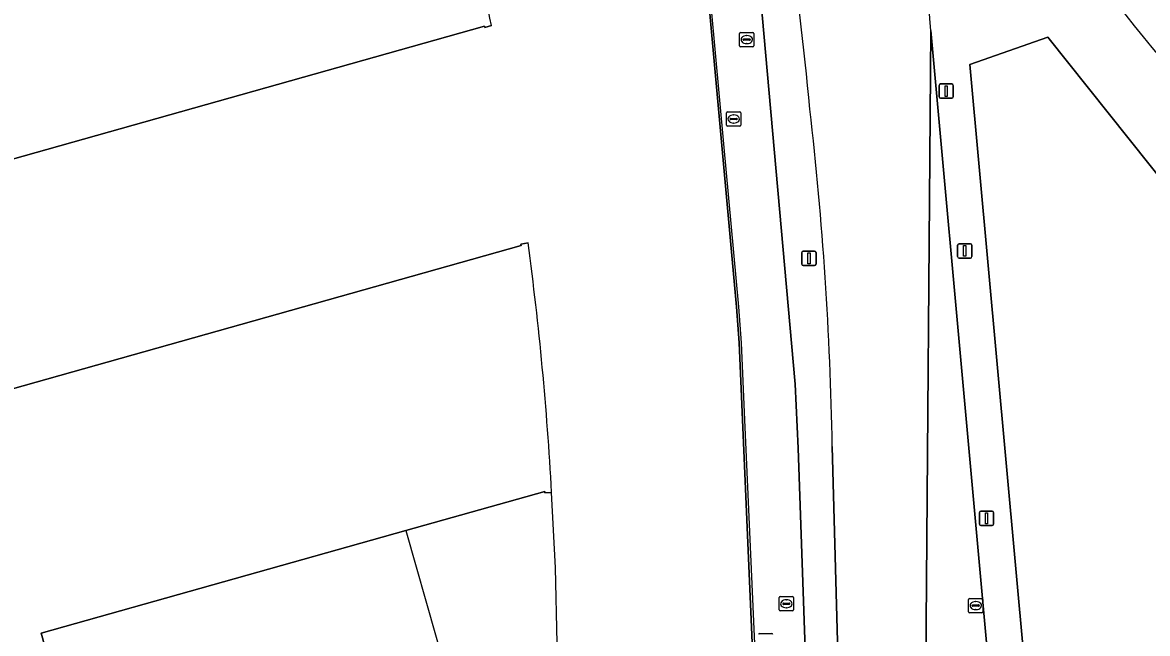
# Model space of a CAD drawing. Extents: x 155018 to 156648, y 383979 to 385733.
# Drawn here: x 156173.4 to 156251.8, y 384585.1 to 384627.6 of the extents above; entities that cross this region are included whole.
import ezdxf

# ---------------------------------------------------------------- set-up
doc = ezdxf.new("R2010")
doc.units = 0
for name, color, linetype in [('IMGEO_Berm_groen', 7, 'Continuous'), ('IMGEO_Erf', 7, 'Continuous'), ('IMGEO_Gemengd_bos', 7, 'Continuous'), ('IMGEO_Lichtmast', 7, 'Continuous'), ('IMGEO_Lijnafwatering', 7, 'Continuous'), ('IMGEO_Pand', 7, 'Continuous'), ('IMGEO_Pand_overbouw', 7, 'Continuous'), ('IMGEO_Parkeervlak_gesloten', 7, 'Continuous'), ('IMGEO_Rijbaan_lokaal_gesloten', 7, 'Continuous'), ('IMGEO_Rijbaan_regionaal_gesloten', 7, 'Continuous'), ('IMGEO_Rioolput', 7, 'Continuous'), ('IMGEO_Verkeersbordpaal', 7, 'Continuous')]:
    doc.layers.add(name, color=color, linetype=linetype)

msp = doc.modelspace()

# ---------------------------------------------------------------- linework, layer by layer
at = {"layer": 'IMGEO_Berm_groen'}
for points in [[(156222.545, 384648.014), (156222.871, 384646.034), (156224.321, 384634.974), (156227.215, 384602.454), (156227.424, 384597.985), (156227.989, 384581.973), (156230.25, 384581.95), (156229.806, 384598.107)], [(156236.677, 384627.09), (156247.016, 384513.485), (156247.276, 384509.833), (156247.885, 384500), (156248.247, 384493.028)], [(156251.431, 384480.428), (156250.1, 384505.281), (156249.508, 384513.685), (156239.401, 384624.711), (156244.827, 384626.622), (156253.316, 384615.96)]]:
    msp.add_lwpolyline(points, dxfattribs=at)
for centre, radius, start, end in [((156363.849, 384717.537), 144.539, 206.26121, 230.89268), ((156138.559, 384620.486), 98.34, 3.85079, 19.1183), ((155975.947, 384597.48), 253.46, 5.46045, 11.4419), ((155985.002, 384593.762), 244.843, 1.01675, 6.52819)]:
    msp.add_arc(centre, radius, start, end, dxfattribs=at)
at = {"layer": 'IMGEO_Erf'}
for points in [[(156224.659, 384578.226), (156224.561, 384580.698), (156224.398, 384580.684), (156223.317, 384605.323), (156223.13, 384607.837), (156220.651, 384635.185)], [(156206.074, 384627.431), (156205.61, 384627.301), (156205.583, 384627.397), (156162.465, 384615.253), (156166.653, 384600.428), (156208.133, 384612.109), (156208.115, 384612.208), (156208.618, 384612.297)], [(156210.256, 384594.904), (156209.784, 384594.876), (156209.778, 384594.976), (156200.106, 384592.249), (156174.69, 384585.091), (156176.304, 384579.396), (156177.308, 384575.852), (156178.913, 384570.191), (156204.321, 384577.383), (156210.109, 384579.052), (156210.112, 384579.152), (156210.593, 384579.14)]]:
    msp.add_lwpolyline(points, dxfattribs=at)
for centre, radius, start, end in [((155993.454, 384584.324), 216.945, 11.46102, 16.00936), ((155990.967, 384583.026), 219.611, 3.10048, 7.65954)]:
    msp.add_arc(centre, radius, start, end, dxfattribs=at)
at = {"layer": 'IMGEO_Gemengd_bos'}
msp.add_lwpolyline([(156253.316, 384615.96), (156244.827, 384626.622), (156239.401, 384624.711), (156249.508, 384513.685), (156250.1, 384505.281), (156251.431, 384480.428), (156252.487, 384453.732)], dxfattribs=at)
at = {"layer": 'IMGEO_Lichtmast'}
for p, q in [((156237.253, 384622.463), (156237.253, 384623.263)), ((156237.253, 384623.263), (156237.253, 384622.463)), ((156237.353, 384623.363), (156238.143, 384623.363)), ((156238.143, 384623.363), (156237.353, 384623.363)), ((156238.243, 384623.263), (156238.243, 384622.463)), ((156238.243, 384622.463), (156238.243, 384623.263)), ((156238.143, 384622.363), (156237.353, 384622.363)), ((156237.353, 384622.363), (156238.143, 384622.363)), ((156240.062, 384592.698), (156240.062, 384593.498)), ((156240.062, 384593.498), (156240.062, 384592.698)), ((156240.162, 384593.598), (156240.952, 384593.598)), ((156240.952, 384593.598), (156240.162, 384593.598)), ((156241.052, 384593.498), (156241.052, 384592.698)), ((156241.052, 384592.698), (156241.052, 384593.498)), ((156240.952, 384592.598), (156240.162, 384592.598)), ((156240.162, 384592.598), (156240.952, 384592.598))]:
    msp.add_line(p, q, dxfattribs=at)
for points in [[(156237.673, 384623.238), (156237.823, 384623.238), (156237.823, 384622.488), (156237.673, 384622.488), (156237.673, 384623.238)], [(156240.482, 384593.473), (156240.632, 384593.473), (156240.632, 384592.723), (156240.482, 384592.723), (156240.482, 384593.473)]]:
    msp.add_lwpolyline(points, dxfattribs=at)
for centre, start, end in [((156237.353, 384623.263), 90, 180), ((156237.353, 384623.263), 90, 180), ((156238.143, 384623.263), 0, 90), ((156238.143, 384623.263), 360, 90), ((156237.353, 384622.463), 180, 270), ((156237.353, 384622.463), 180, 270), ((156238.143, 384622.463), 270, 0), ((156238.143, 384622.463), 270, 0), ((156240.162, 384593.498), 90, 180), ((156240.162, 384593.498), 90, 180), ((156240.952, 384593.498), 0, 90), ((156240.952, 384593.498), 360, 90), ((156240.162, 384592.698), 180, 270), ((156240.162, 384592.698), 180, 270), ((156240.952, 384592.698), 270, 0), ((156240.952, 384592.698), 270, 0)]:
    msp.add_arc(centre, 0.1, start, end, dxfattribs=at)
at = {"layer": 'IMGEO_Lijnafwatering'}
for points in [[(156220.415, 384638.378), (156220.561, 384637.317), (156220.682, 384636.253), (156220.777, 384635.186), (156222.235, 384619.183)], [(156222.235, 384619.183), (156223.269, 384607.841), (156223.469, 384605.325), (156223.707, 384599.961)], [(156223.707, 384599.961), (156224.561, 384580.698)]]:
    msp.add_lwpolyline(points, dxfattribs=at)
at = {"layer": 'IMGEO_Pand'}
for points in [[(156208.618, 384612.297), (156208.115, 384612.208), (156208.133, 384612.109), (156166.653, 384600.428), (156162.465, 384615.253), (156205.583, 384627.397), (156205.61, 384627.301), (156206.074, 384627.431)], [(156210.593, 384579.14), (156210.112, 384579.152), (156210.109, 384579.052), (156204.321, 384577.383), (156178.913, 384570.191), (156177.308, 384575.852), (156176.304, 384579.396), (156174.69, 384585.091), (156200.106, 384592.249), (156209.778, 384594.976), (156209.784, 384594.876), (156210.256, 384594.904)]]:
    msp.add_lwpolyline(points, dxfattribs=at)
for centre, radius, start, end in [((155993.454, 384584.324), 216.945, 11.46102, 16.00936), ((155990.967, 384583.026), 219.611, 3.10048, 7.65954)]:
    msp.add_arc(centre, radius, start, end, dxfattribs=at)
at = {"layer": 'IMGEO_Pand_overbouw'}
msp.add_lwpolyline([(156200.106, 384592.249), (156204.321, 384577.383), (156210.109, 384579.052), (156210.112, 384579.152), (156210.593, 384579.14), (156210.651, 384584.397), (156210.539, 384589.654), (156210.256, 384594.904), (156209.784, 384594.876), (156209.778, 384594.976)], close=True, dxfattribs=at)
at = {"layer": 'IMGEO_Parkeervlak_gesloten'}
msp.add_arc((156370.151, 384717.75), 145.162, 205.12256, 229.00262, dxfattribs=at)
at = {"layer": 'IMGEO_Rijbaan_lokaal_gesloten'}
for points in [[(156227.989, 384581.973), (156227.424, 384597.985), (156227.215, 384602.454), (156224.321, 384634.974), (156222.871, 384646.034), (156222.545, 384648.014)], [(156220.651, 384635.185), (156223.13, 384607.837), (156223.317, 384605.323), (156224.398, 384580.684), (156224.561, 384580.698), (156224.659, 384578.226), (156225.031, 384578.221), (156226.695, 384571.921), (156227.717, 384568.053), (156229.035, 384563.517), (156230.121, 384578.54), (156229.036, 384578.412)], [(156248.247, 384493.028), (156247.885, 384500), (156247.276, 384509.833), (156247.016, 384513.485), (156236.677, 384627.09), (156236.337, 384582.816), (156236.468, 384581.247), (156237.011, 384581.3), (156237.974, 384570.073), (156241.334, 384532.215), (156243.136, 384511.732), (156243.264, 384509.504), (156243.842, 384500), (156244.208, 384493.127)]]:
    msp.add_lwpolyline(points, dxfattribs=at)
for centre, radius, start, end in [((156370.151, 384717.75), 145.162, 205.12256, 229.00262), ((156363.849, 384717.537), 144.539, 206.26121, 230.89268)]:
    msp.add_arc(centre, radius, start, end, dxfattribs=at)
at = {"layer": 'IMGEO_Rijbaan_regionaal_gesloten'}
for points in [[(156236.337, 384582.816), (156236.677, 384627.09)], [(156229.806, 384598.107), (156230.25, 384581.95), (156230.121, 384578.54), (156229.035, 384563.517), (156229.175, 384561.687), (156226.323, 384505.405)]]:
    msp.add_lwpolyline(points, dxfattribs=at)
for centre, radius, start, end in [((156138.559, 384620.486), 98.34, 3.85079, 19.1183), ((155975.947, 384597.48), 253.46, 5.46045, 11.4419), ((155985.002, 384593.762), 244.843, 1.01675, 6.52819)]:
    msp.add_arc(centre, radius, start, end, dxfattribs=at)
at = {"layer": 'IMGEO_Rioolput'}
for p, q in [((156223.353, 384626.028), (156223.353, 384626.88)), ((156223.428, 384626.954), (156224.28, 384626.954)), ((156223.612, 384626.448), (156223.612, 384626.46)), ((156224.05, 384626.411), (156223.652, 384626.411)), ((156223.655, 384626.497), (156224.053, 384626.497)), ((156223.841, 384626.734), (156223.866, 384626.734)), ((156224.096, 384626.46), (156224.096, 384626.448)), ((156224.354, 384626.88), (156224.354, 384626.028)), ((156224.28, 384625.954), (156223.428, 384625.954)), ((156223.864, 384626.174), (156223.839, 384626.174)), ((156222.443, 384620.496), (156222.443, 384621.348)), ((156222.518, 384621.422), (156223.37, 384621.422)), ((156222.702, 384620.916), (156222.702, 384620.928)), ((156223.14, 384620.879), (156222.742, 384620.879)), ((156222.745, 384620.965), (156223.143, 384620.965)), ((156222.931, 384621.202), (156222.956, 384621.202)), ((156223.186, 384620.928), (156223.186, 384620.916)), ((156223.444, 384621.348), (156223.444, 384620.496)), ((156223.37, 384620.422), (156222.518, 384620.422)), ((156222.954, 384620.642), (156222.929, 384620.642)), ((156226.11, 384586.717), (156226.11, 384587.569)), ((156226.185, 384587.643), (156227.037, 384587.643)), ((156226.369, 384587.137), (156226.369, 384587.149)), ((156226.807, 384587.1), (156226.409, 384587.1)), ((156226.412, 384587.186), (156226.81, 384587.186)), ((156226.598, 384587.423), (156226.623, 384587.423)), ((156226.853, 384587.149), (156226.853, 384587.137)), ((156227.111, 384587.569), (156227.111, 384586.717)), ((156239.306, 384586.589), (156239.306, 384587.441)), ((156239.381, 384587.515), (156240.233, 384587.515)), ((156239.794, 384587.295), (156239.819, 384587.295)), ((156240.307, 384587.441), (156240.307, 384586.589)), ((156227.037, 384586.643), (156226.185, 384586.643)), ((156226.621, 384586.863), (156226.596, 384586.863)), ((156240.233, 384586.515), (156239.381, 384586.515)), ((156239.565, 384587.009), (156239.565, 384587.021)), ((156240.003, 384586.972), (156239.605, 384586.972)), ((156239.608, 384587.058), (156240.006, 384587.058)), ((156239.817, 384586.735), (156239.792, 384586.735)), ((156240.049, 384587.021), (156240.049, 384587.009)), ((156224.75, 384585.07), (156225.602, 384585.07))]:
    msp.add_line(p, q, dxfattribs=at)
for points in [[(156223.353, 384626.028), (156223.353, 384626.88)], [(156223.428, 384626.954), (156224.28, 384626.954)], [(156224.354, 384626.88), (156224.354, 384626.028)], [(156224.28, 384625.954), (156223.428, 384625.954)], [(156222.443, 384620.496), (156222.443, 384621.348)], [(156222.518, 384621.422), (156223.37, 384621.422)], [(156223.444, 384621.348), (156223.444, 384620.496)], [(156223.37, 384620.422), (156222.518, 384620.422)], [(156226.11, 384586.717), (156226.11, 384587.569)], [(156226.185, 384587.643), (156227.037, 384587.643)], [(156227.111, 384587.569), (156227.111, 384586.717)], [(156239.306, 384586.589), (156239.306, 384587.441)], [(156239.381, 384587.515), (156240.233, 384587.515)], [(156240.307, 384587.441), (156240.307, 384586.589)], [(156227.037, 384586.643), (156226.185, 384586.643)], [(156240.233, 384586.515), (156239.381, 384586.515)], [(156224.75, 384585.07), (156225.602, 384585.07)]]:
    msp.add_lwpolyline(points, dxfattribs=at)
for centre, radius, start, end in [((156223.43, 384626.878), 0.0765, 91.55205, 178.44795), ((156223.43, 384626.878), 0.0765, 91.55205, 178.44795), ((156223.652, 384626.457), 0.0403, 85.87752, 175.75265), ((156223.649, 384626.447), 0.0366, 178.93798, 274.71019), ((156224.053, 384626.454), 0.043, 264.86636, 352.45326), ((156224.057, 384626.459), 0.0386, 1.73085, 96.63898), ((156224.278, 384626.878), 0.0765, 1.55205, 88.44795), ((156224.278, 384626.878), 0.0765, 1.55205, 88.44795), ((156223.43, 384626.03), 0.0765, 181.55205, 268.44795), ((156223.43, 384626.03), 0.0765, 181.55205, 268.44795), ((156224.278, 384626.03), 0.0765, 271.55205, 358.44795), ((156224.278, 384626.03), 0.0765, 271.55205, 358.44795), ((156222.52, 384621.346), 0.0765, 91.55205, 178.44795), ((156222.52, 384621.346), 0.0765, 91.55205, 178.44795), ((156222.742, 384620.925), 0.0403, 85.87752, 175.75265), ((156222.739, 384620.915), 0.0366, 178.93798, 274.71019), ((156223.143, 384620.922), 0.043, 264.86636, 352.45326), ((156223.147, 384620.927), 0.0386, 1.73085, 96.63898), ((156223.368, 384621.346), 0.0765, 1.55205, 88.44795), ((156223.368, 384621.346), 0.0765, 1.55205, 88.44795), ((156222.52, 384620.498), 0.0765, 181.55205, 268.44795), ((156222.52, 384620.498), 0.0765, 181.55205, 268.44795), ((156223.368, 384620.498), 0.0765, 271.55205, 358.44795), ((156223.368, 384620.498), 0.0765, 271.55205, 358.44795), ((156226.187, 384587.567), 0.0765, 91.55205, 178.44795), ((156226.187, 384587.567), 0.0765, 91.55205, 178.44795), ((156226.409, 384587.146), 0.0403, 85.87752, 175.75265), ((156226.406, 384587.136), 0.0366, 178.93798, 274.71019), ((156226.81, 384587.143), 0.043, 264.86636, 352.45326), ((156226.814, 384587.148), 0.0386, 1.73085, 96.63898), ((156227.035, 384587.567), 0.0765, 1.55205, 88.44795), ((156227.035, 384587.567), 0.0765, 1.55205, 88.44795), ((156239.383, 384587.439), 0.0765, 91.55205, 178.44795), ((156239.383, 384587.439), 0.0765, 91.55205, 178.44795), ((156240.231, 384587.439), 0.0765, 1.55205, 88.44795), ((156240.231, 384587.439), 0.0765, 1.55205, 88.44795), ((156226.187, 384586.719), 0.0765, 181.55205, 268.44795), ((156226.187, 384586.719), 0.0765, 181.55205, 268.44795), ((156227.035, 384586.719), 0.0765, 271.55205, 358.44795), ((156227.035, 384586.719), 0.0765, 271.55205, 358.44795), ((156239.383, 384586.591), 0.0765, 181.55205, 268.44795), ((156239.383, 384586.591), 0.0765, 181.55205, 268.44795), ((156239.605, 384587.018), 0.0403, 85.87752, 175.75265), ((156239.602, 384587.008), 0.0366, 178.93798, 274.71019), ((156240.006, 384587.015), 0.043, 264.86636, 352.45326), ((156240.01, 384587.02), 0.0386, 1.73085, 96.63898), ((156240.231, 384586.591), 0.0765, 271.55205, 358.44795), ((156240.231, 384586.591), 0.0765, 271.55205, 358.44795), ((156224.752, 384584.994), 0.0765, 91.55205, 178.44795), ((156224.752, 384584.994), 0.0765, 91.55205, 178.44795), ((156225.6, 384584.994), 0.0765, 1.55205, 88.44795), ((156225.6, 384584.994), 0.0765, 1.55205, 88.44795)]:
    msp.add_arc(centre, radius, start, end, dxfattribs=at)
for centre, major_axis, ratio, start_param, end_param in [((156223.84, 384626.454), (-0.387, 0.002), 0.722429, 4.712389, 7.853982), ((156223.865, 384626.454), (-0.39, 0.002), 0.717154, 1.570796, 4.712389), ((156222.93, 384620.922), (-0.387, 0.002), 0.722429, 4.712389, 7.853982), ((156222.955, 384620.922), (-0.39, 0.002), 0.717154, 1.570796, 4.712389), ((156226.597, 384587.143), (-0.387, 0.002), 0.722429, 4.712389, 7.853982), ((156226.622, 384587.143), (-0.39, 0.002), 0.717154, 1.570796, 4.712389), ((156239.793, 384587.015), (-0.387, 0.002), 0.722429, 4.712389, 7.853982), ((156239.818, 384587.015), (-0.39, 0.002), 0.717154, 1.570796, 4.712389)]:
    msp.add_ellipse(centre, major_axis=major_axis, ratio=ratio, start_param=start_param, end_param=end_param, dxfattribs=at)
at = {"layer": 'IMGEO_Verkeersbordpaal'}
for p, q in [((156238.643, 384612.23), (156239.433, 384612.23)), ((156239.433, 384612.23), (156238.643, 384612.23)), ((156227.691, 384610.812), (156227.691, 384611.612)), ((156227.691, 384611.612), (156227.691, 384610.812)), ((156227.791, 384611.712), (156228.581, 384611.712)), ((156228.581, 384611.712), (156227.791, 384611.712)), ((156228.681, 384611.612), (156228.681, 384610.812)), ((156228.681, 384610.812), (156228.681, 384611.612)), ((156238.543, 384611.33), (156238.543, 384612.13)), ((156238.543, 384612.13), (156238.543, 384611.33)), ((156239.533, 384612.13), (156239.533, 384611.33)), ((156239.533, 384611.33), (156239.533, 384612.13)), ((156228.581, 384610.712), (156227.791, 384610.712)), ((156227.791, 384610.712), (156228.581, 384610.712)), ((156239.433, 384611.23), (156238.643, 384611.23)), ((156238.643, 384611.23), (156239.433, 384611.23))]:
    msp.add_line(p, q, dxfattribs=at)
for points in [[(156228.111, 384611.587), (156228.261, 384611.587), (156228.261, 384610.837), (156228.111, 384610.837), (156228.111, 384611.587)], [(156238.963, 384612.105), (156239.113, 384612.105), (156239.113, 384611.355), (156238.963, 384611.355), (156238.963, 384612.105)]]:
    msp.add_lwpolyline(points, dxfattribs=at)
for centre, start, end in [((156238.643, 384612.13), 90, 180), ((156238.643, 384612.13), 90, 180), ((156239.433, 384612.13), 0, 90), ((156239.433, 384612.13), 360, 90), ((156227.791, 384611.612), 90, 180), ((156227.791, 384611.612), 90, 180), ((156228.581, 384611.612), 0, 90), ((156228.581, 384611.612), 360, 90), ((156227.791, 384610.812), 180, 270), ((156227.791, 384610.812), 180, 270), ((156228.581, 384610.812), 270, 0), ((156228.581, 384610.812), 270, 0), ((156238.643, 384611.33), 180, 270), ((156238.643, 384611.33), 180, 270), ((156239.433, 384611.33), 270, 0), ((156239.433, 384611.33), 270, 0)]:
    msp.add_arc(centre, 0.1, start, end, dxfattribs=at)

doc.saveas('drawing.dxf')
